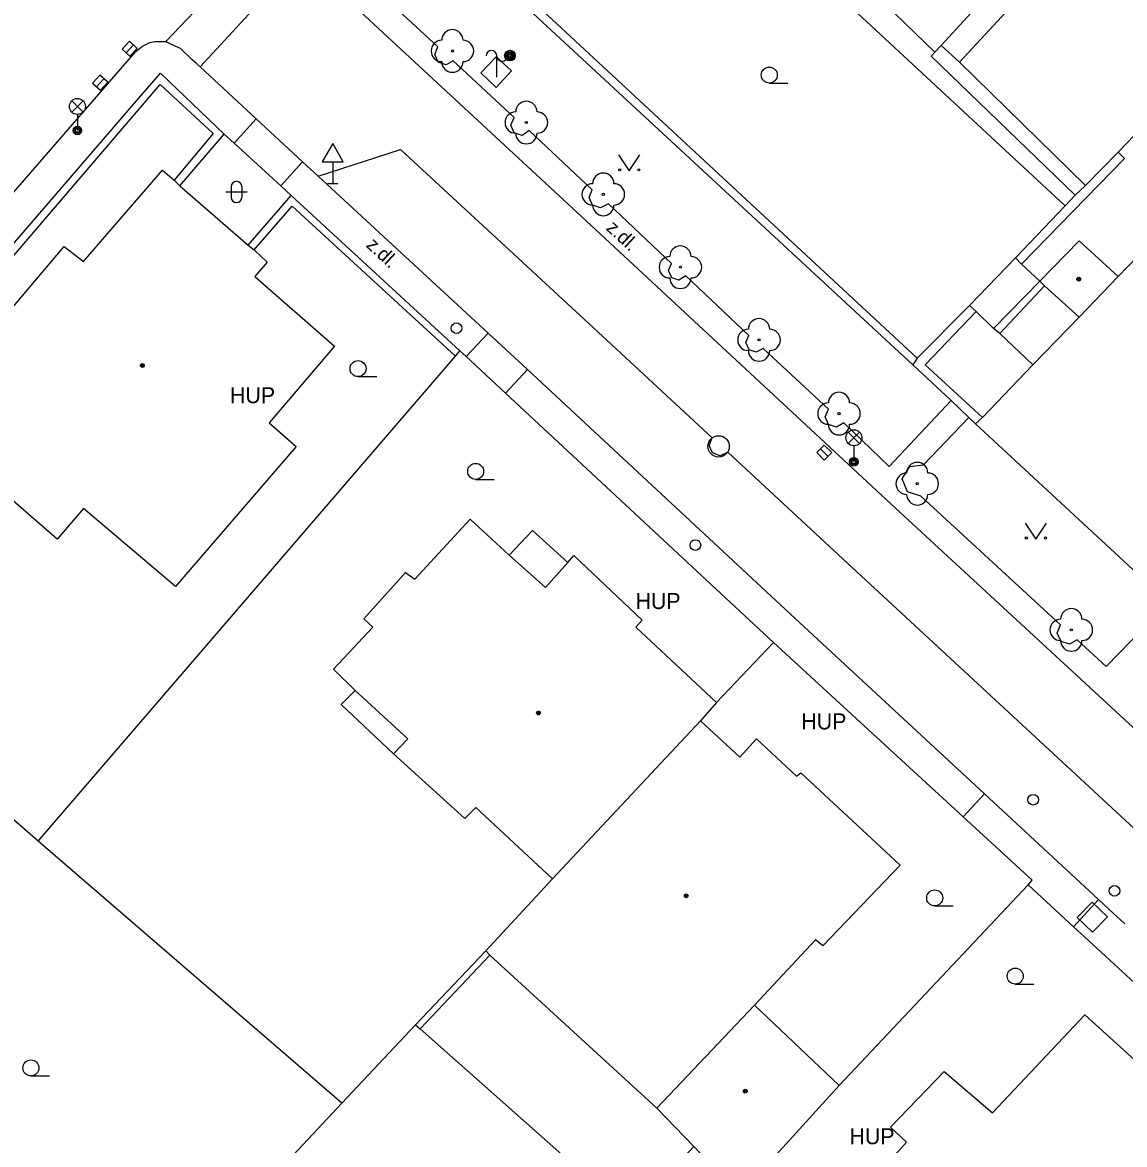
# Model space of a CAD drawing. Extents: x -600309 to -598967, y -1161267 to -1160292.
# Drawn here: x -599442.5 to -599390.8, y -1160371.7 to -1160319 of the extents above; entities that cross this region are included whole.
import ezdxf

# ---------------------------------------------------------------- set-up
doc = ezdxf.new("R2010")
doc.units = 0
for name, color, linetype in [('Level 10', 7, 'Continuous'), ('Level 11', 7, 'Continuous'), ('Level 22', 7, 'Continuous'), ('Level 24', 7, 'Continuous'), ('Level 25', 7, 'Continuous'), ('Level 26', 7, 'Continuous'), ('Level 27', 7, 'Continuous'), ('Level 28', 7, 'Continuous'), ('Level 31', 7, 'Continuous'), ('Level 33', 7, 'Continuous'), ('Level 34', 7, 'Continuous'), ('Level 36', 7, 'Continuous'), ('Level 39', 7, 'Continuous'), ('Level 40', 7, 'Continuous'), ('Level 41', 7, 'Continuous'), ('Level 5', 7, 'Continuous'), ('Level 51', 7, 'Continuous'), ('Level 7', 7, 'Continuous'), ('Level 8', 7, 'Continuous')]:
    doc.layers.add(name, color=color, linetype=linetype)

msp = doc.modelspace()

# ---------------------------------------------------------------- linework, layer by layer
at = {"layer": 'Level 10'}
for points in [[(-599416.67, -1160327.71), (-599429.4, -1160315.92)], [(-599437.1599, -1160320.36), (-599436.86, -1160320.11), (-599436.51, -1160319.94), (-599436.27, -1160319.88), (-599435.76, -1160319.89)], [(-599435.76, -1160319.89), (-599435.47, -1160320.02), (-599435.08, -1160320.2), (-599434.52, -1160320.74)], [(-599513.5, -1160408.64), (-599512.96, -1160408.02), (-599495.95, -1160388.3), (-599492.05, -1160383.78), (-599461.65, -1160348.56), (-599459.87, -1160346.51), (-599457.69, -1160344), (-599438.7, -1160322.13), (-599438.29, -1160321.66), (-599437.1599, -1160320.36)], [(-599434.15, -1160321.07), (-599434.31, -1160320.93), (-599434.52, -1160320.74)], [(-599406.22, -1160346.96), (-599418.79, -1160335.28), (-599420.64, -1160333.57), (-599428.61, -1160326.21), (-599429.34, -1160325.53), (-599431.52, -1160323.51), (-599434.15, -1160321.07)], [(-599401.32, -1160341.98), (-599416.67, -1160327.71)], [(-599401.32, -1160341.98), (-599385.92, -1160356.18), (-599378.5, -1160363.04), (-599377.89, -1160363.6), (-599371.28, -1160369.71), (-599371.09, -1160369.89)], [(-599391.49, -1160360.62), (-599391.99, -1160360.15), (-599397.34, -1160355.19), (-599406.22, -1160346.96)], [(-599390.76, -1160361.29), (-599391.49, -1160360.62)]]:
    msp.add_lwpolyline(points, dxfattribs=at)
at = {"layer": 'Level 11'}
for points in [[(-599419.34, -1160303.67), (-599426.1, -1160310.98), (-599400.5, -1160334.75)], [(-599393.55, -1160327.6), (-599419.34, -1160303.67)], [(-599383.84, -1160305.01), (-599398.51, -1160320.85)], [(-599400.7, -1160335.06), (-599426.68, -1160311)], [(-599422.99, -1160320.14), (-599428.93, -1160314.65), (-599428.67, -1160313.05)], [(-599435.76, -1160319.89), (-599430.74, -1160314.62)], [(-599434.15, -1160321.07), (-599429.4, -1160315.92)], [(-599391.07, -1160325.08), (-599385.27, -1160319.04), (-599359.39, -1160342.55)], [(-599422.28, -1160320.79), (-599422.6, -1160320.98), (-599422.98, -1160320.86), (-599423.14, -1160320.5), (-599422.99, -1160320.14)], [(-599393.09, -1160327.09), (-599399.84, -1160320.57), (-599399.68, -1160320.38)], [(-599399.37, -1160320.07), (-599398.51, -1160320.85)], [(-599422.28, -1160320.79), (-599419.42, -1160323.45)], [(-599398.51, -1160320.85), (-599392.61, -1160326.64)], [(-599432.56, -1160324.65), (-599431.52, -1160323.51)], [(-599418.71, -1160324.07), (-599419.03, -1160324.29), (-599419.41, -1160324.17), (-599419.57, -1160323.81), (-599419.42, -1160323.45)], [(-599418.71, -1160324.07), (-599415.75, -1160326.85)], [(-599428.61, -1160326.21), (-599424.75, -1160324.95), (-599419.02, -1160330.24), (-599418.14, -1160331.06), (-599416.33, -1160332.73), (-599410.12, -1160338.48)], [(-599391.07, -1160325.08), (-599390.78, -1160325.37), (-599395.61, -1160330.34)], [(-599392.61, -1160326.64), (-599391.07, -1160325.08)], [(-599430.37, -1160326.66), (-599429.34, -1160325.53)], [(-599414.98, -1160327.51), (-599415.36, -1160327.69), (-599415.74, -1160327.57), (-599415.9, -1160327.21), (-599415.75, -1160326.85)], [(-599392.61, -1160326.64), (-599393.09, -1160327.09)], [(-599393.09, -1160327.09), (-599393.55, -1160327.6)], [(-599414.98, -1160327.51), (-599412.03, -1160330.3)], [(-599393.55, -1160327.6), (-599395.88, -1160330.04)], [(-599411.35, -1160330.89), (-599411.68, -1160331.08), (-599412.02, -1160330.97), (-599412.17, -1160330.63), (-599412.03, -1160330.3)], [(-599395.88, -1160330.04), (-599398.05, -1160332.28)], [(-599395.88, -1160330.04), (-599395.61, -1160330.34)], [(-599395.61, -1160330.34), (-599394.74, -1160331.14)], [(-599411.35, -1160330.89), (-599408.4, -1160333.68)], [(-599394.74, -1160331.14), (-599396.92, -1160333.36)], [(-599396.62, -1160333.59), (-599394.53, -1160331.36)], [(-599398.05, -1160332.28), (-599400.5, -1160334.75)], [(-599397.73, -1160332.56), (-599400.12, -1160335.06), (-599397.44, -1160337.53)], [(-599397.73, -1160332.56), (-599398.05, -1160332.28)], [(-599396.92, -1160333.36), (-599397.73, -1160332.56)], [(-599421.67, -1160334.67), (-599420.64, -1160333.57)], [(-599407.73, -1160334.29), (-599408.05, -1160334.47), (-599408.39, -1160334.35), (-599408.54, -1160334.02), (-599408.4, -1160333.68)], [(-599396.62, -1160333.59), (-599396.92, -1160333.36)], [(-599395.07, -1160335.06), (-599396.62, -1160333.59)], [(-599407.73, -1160334.29), (-599404.67, -1160337.14)], [(-599400.5, -1160334.75), (-599400.7, -1160335.06)], [(-599419.82, -1160336.39), (-599418.79, -1160335.28)], [(-599397.76, -1160337.83), (-599398.07, -1160337.54), (-599398.91, -1160336.74), (-599400.7, -1160335.06)], [(-599398.91, -1160336.74), (-599401.82, -1160339.84)], [(-599403.94, -1160337.79), (-599404.28, -1160337.98), (-599404.66, -1160337.86), (-599404.82, -1160337.5), (-599404.67, -1160337.14)], [(-599401.82, -1160339.84), (-599403.94, -1160337.79)], [(-599400.2, -1160339.76), (-599398.07, -1160337.54)], [(-599409.39, -1160339.16), (-599409.75, -1160339.33), (-599410.11, -1160339.19), (-599410.26, -1160338.84), (-599410.12, -1160338.48)], [(-599388.25, -1160358.73), (-599389.05, -1160357.99), (-599394.95, -1160352.53), (-599403.75, -1160344.39), (-599409.39, -1160339.16)], [(-599400.33, -1160341.22), (-599400.96, -1160341.02), (-599401.2, -1160340.41), (-599400.85, -1160339.84), (-599400.2, -1160339.76)], [(-599393.77, -1160347.27), (-599400.33, -1160341.22)], [(-599419.64, -1160344), (-599418.56, -1160342.83)], [(-599418.56, -1160342.83), (-599416.89, -1160344.33)], [(-599388.71, -1160346.21), (-599391.64, -1160349.22)], [(-599392.99, -1160347.97), (-599393.35, -1160348.17), (-599393.75, -1160348.04), (-599393.93, -1160347.66), (-599393.77, -1160347.27)], [(-599391.64, -1160349.22), (-599392.99, -1160347.97)], [(-599427.53, -1160351.01), (-599426.87, -1160350.34)], [(-599425.07, -1160353.31), (-599427.53, -1160351.01)], [(-599398.34, -1160356.28), (-599397.34, -1160355.19)], [(-599393.17, -1160361.43), (-599391.99, -1160360.15)], [(-599423.82, -1160366.22), (-599413.98, -1160374.95), (-599410.98, -1160371.75)]]:
    msp.add_lwpolyline(points, dxfattribs=at)
at = {"layer": 'Level 22'}
for centre in [(-599422.31, -1160320.33), (-599418.84, -1160323.69), (-599415.23, -1160327.06), (-599411.61, -1160330.48), (-599407.92, -1160333.89), (-599404.17, -1160337.35), (-599400.5, -1160340.64), (-599393.27, -1160347.5)]:
    msp.add_circle(centre, 0.05, dxfattribs=at)
for centre, start, end in [((-599422.31, -1160319.83), 0, 180), ((-599422.81, -1160320.33), 90, 270), ((-599421.81, -1160320.33), 270, 90), ((-599422.31, -1160320.83), 180, 0), ((-599418.84, -1160323.19), 0, 180), ((-599419.34, -1160323.69), 90, 270), ((-599418.34, -1160323.69), 270, 90), ((-599418.84, -1160324.19), 180, 0), ((-599415.23, -1160326.56), 0, 180), ((-599415.73, -1160327.06), 90, 270), ((-599414.73, -1160327.06), 270, 90), ((-599415.23, -1160327.56), 180, 0), ((-599411.61, -1160329.98), 0, 180), ((-599412.11, -1160330.48), 90, 270), ((-599411.11, -1160330.48), 270, 90), ((-599411.61, -1160330.98), 180, 0), ((-599407.92, -1160333.39), 0, 180), ((-599408.42, -1160333.89), 90, 270), ((-599407.42, -1160333.89), 270, 90), ((-599407.92, -1160334.39), 180, 0), ((-599404.67, -1160337.35), 90, 270), ((-599404.17, -1160336.85), 0, 180), ((-599403.67, -1160337.35), 270, 90), ((-599404.17, -1160337.85), 180, 0), ((-599400.5, -1160340.14), 0, 180), ((-599401, -1160340.64), 90, 270), ((-599400, -1160340.64), 270, 90), ((-599400.5, -1160341.14), 180, 0), ((-599393.27, -1160347), 0, 180), ((-599393.77, -1160347.5), 90, 270), ((-599392.77, -1160347.5), 270, 90), ((-599393.27, -1160348), 180, 0)]:
    msp.add_arc(centre, 0.5, start, end, dxfattribs=at)
at = {"layer": 'Level 24'}
msp.add_line((-599420.23, -1160321.56), (-599420.23, -1160320.56), dxfattribs=at)
for points in [[(-599420.98, -1160321.36), (-599420.25, -1160320.6)], [(-599420.25, -1160320.6), (-599419.54, -1160321.27)], [(-599420.26, -1160322.04), (-599420.98, -1160321.36)], [(-599419.54, -1160321.27), (-599420.26, -1160322.04)]]:
    msp.add_lwpolyline(points, dxfattribs=at)
for centre, start, end in [((-599420.48, -1160320.56), 0, 180), ((-599419.98, -1160320.56), 180, 0)]:
    msp.add_arc(centre, 0.25, start, end, dxfattribs=at)
at = {"layer": 'Level 25'}
for radius in [0.25, 0.2, 0.15, 0.1, 0.05]:
    msp.add_circle((-599419.61, -1160320.55), radius, dxfattribs=at)
at = {"layer": 'Level 26'}
msp.add_lwpolyline([(-599392.987, -1160360.9926), (-599392.2674, -1160361.687), (-599391.573, -1160360.9674), (-599392.2926, -1160360.273)], close=True, dxfattribs=at)
at = {"layer": 'Level 27'}
for p, q in [((-599437.6204, -1160320.413), (-599437.2796, -1160320.047)), ((-599439.0054, -1160322.0074), (-599438.6746, -1160321.6326)), ((-599405.0365, -1160339.0029), (-599404.6835, -1160339.3571))]:
    msp.add_line(p, q, dxfattribs=at)
for points in [[(-599437.4374, -1160320.5833), (-599437.0967, -1160320.2174), (-599437.4626, -1160319.8767), (-599437.8033, -1160320.2426)], [(-599438.818, -1160322.1729), (-599438.4871, -1160321.798), (-599438.862, -1160321.4671), (-599439.1929, -1160321.842)], [(-599405.2136, -1160339.1794), (-599404.8606, -1160339.5336), (-599404.5064, -1160339.1806), (-599404.8594, -1160338.8264)]]:
    msp.add_lwpolyline(points, close=True, dxfattribs=at)
msp.add_circle((-599409.82, -1160338.89), 0.5, dxfattribs=at)
at = {"layer": 'Level 28'}
for centre in [(-599395.06, -1160355.47), (-599391.24, -1160359.75)]:
    msp.add_circle(centre, 0.25, dxfattribs=at)
at = {"layer": 'Level 31'}
for centre in [(-599422.12, -1160333.34), (-599410.9099, -1160343.52)]:
    msp.add_circle(centre, 0.25, dxfattribs=at)
at = {"layer": 'Level 33'}
for p, q in [((-599440.175, -1160323.2), (-599439.645, -1160322.67)), ((-599440.175, -1160322.67), (-599439.645, -1160323.2)), ((-599439.91, -1160323.31), (-599439.91, -1160324.06)), ((-599403.735, -1160338.75), (-599403.205, -1160338.22)), ((-599403.735, -1160338.22), (-599403.205, -1160338.75)), ((-599403.47, -1160338.86), (-599403.47, -1160339.61))]:
    msp.add_line(p, q, dxfattribs=at)
for centre, radius in [((-599439.91, -1160322.935), 0.375), ((-599439.91, -1160324.06), 0.2), ((-599439.91, -1160324.06), 0.1445), ((-599439.91, -1160324.06), 0.0876), ((-599403.47, -1160338.485), 0.375), ((-599403.47, -1160339.61), 0.2), ((-599403.47, -1160339.61), 0.1445), ((-599403.47, -1160339.61), 0.0876)]:
    msp.add_circle(centre, radius, dxfattribs=at)
at = {"layer": 'Level 34'}
for p, q in [((-599427.93, -1160325.532), (-599427.93, -1160326.55)), ((-599428.18, -1160326.55), (-599427.68, -1160326.55))]:
    msp.add_line(p, q, dxfattribs=at)
msp.add_lwpolyline([(-599428.43, -1160325.532), (-599427.43, -1160325.532), (-599427.93, -1160324.666)], close=True, dxfattribs=at)
at = {"layer": 'Level 36'}
for p, q in [((-599407.44, -1160321.835), (-599406.565, -1160321.835)), ((-599432.696, -1160326.696), (-599432.696, -1160327.196)), ((-599432.196, -1160326.696), (-599432.196, -1160327.196)), ((-599432.946, -1160326.946), (-599431.946, -1160326.946)), ((-599426.74, -1160335.615), (-599425.865, -1160335.615)), ((-599421.22, -1160340.435), (-599420.345, -1160340.435)), ((-599399.68, -1160360.455), (-599398.805, -1160360.455)), ((-599395.9, -1160364.125), (-599395.025, -1160364.125)), ((-599442.09, -1160368.435), (-599441.215, -1160368.435))]:
    msp.add_line(p, q, dxfattribs=at)
for points in [[(-599414.51, -1160325.21), (-599414.01, -1160325.96), (-599413.51, -1160325.21)], [(-599395.43, -1160342.49), (-599394.93, -1160343.24), (-599394.43, -1160342.49)]]:
    msp.add_lwpolyline(points, dxfattribs=at)
for centre, radius in [((-599407.4401, -1160321.4599), 0.375), ((-599414.4602, -1160325.9098), 0.05), ((-599413.5608, -1160325.9098), 0.05), ((-599426.7401, -1160335.2399), 0.375), ((-599421.2201, -1160340.0599), 0.375), ((-599395.3802, -1160343.1898), 0.05), ((-599394.4808, -1160343.1898), 0.05), ((-599399.6801, -1160360.0799), 0.375), ((-599395.9001, -1160363.7499), 0.375), ((-599442.0901, -1160368.0599), 0.375)]:
    msp.add_circle(centre, radius, dxfattribs=at)
for centre, start, end in [((-599432.4457, -1160326.6963), 0, 180), ((-599432.4457, -1160327.1963), 180, 0)]:
    msp.add_arc(centre, 0.25, start, end, dxfattribs=at)
at = {"layer": 'Level 39'}
for centre, radius in [((-599392.92, -1160331.04), 0.09), ((-599392.92, -1160331.04), 0.0398), ((-599436.86, -1160335.09), 0.09), ((-599436.86, -1160335.09), 0.0398), ((-599418.27, -1160351.4), 0.09), ((-599418.27, -1160351.4), 0.0398), ((-599411.34, -1160359.98), 0.09), ((-599411.34, -1160359.98), 0.0398), ((-599408.57, -1160369.15), 0.09), ((-599408.57, -1160369.15), 0.0398)]:
    msp.add_circle(centre, radius, dxfattribs=at)
at = {"layer": 'Level 5'}
for points in [[(-599384.78, -1160304.17), (-599399.37, -1160320.07)], [(-599399.68, -1160320.38), (-599412.4, -1160308.06)], [(-599399.37, -1160320.07), (-599399.68, -1160320.38)], [(-599439.62, -1160330.21), (-599435.92, -1160325.92)], [(-599435.92, -1160325.92), (-599435.37, -1160326.4)], [(-599435.37, -1160326.4), (-599435.1, -1160326.6599)], [(-599435.1, -1160326.6599), (-599431.9, -1160329.45)], [(-599431.9, -1160329.45), (-599431.62, -1160329.6599)], [(-599394.74, -1160331.14), (-599392.9, -1160329.24)], [(-599392.9, -1160329.24), (-599391.07, -1160330.9099)], [(-599391.07, -1160330.9099), (-599389.25, -1160329.03)], [(-599443.7199, -1160333.26), (-599440.53, -1160329.51)], [(-599440.53, -1160329.51), (-599439.62, -1160330.21)], [(-599431.62, -1160329.6599), (-599431.01, -1160330.25)], [(-599431.01, -1160330.25), (-599431.58, -1160330.9099)], [(-599431.58, -1160330.9099), (-599427.85, -1160334.19)], [(-599392.9, -1160332.83), (-599391.07, -1160330.9099)], [(-599394.53, -1160331.36), (-599394.74, -1160331.14)], [(-599392.9, -1160332.83), (-599394.53, -1160331.36)], [(-599395.07, -1160335.06), (-599392.9, -1160332.83)], [(-599427.85, -1160334.19), (-599430.9099, -1160337.79)], [(-599397.44, -1160337.53), (-599395.07, -1160335.06)], [(-599430.9099, -1160337.79), (-599429.65, -1160338.89)], [(-599397.76, -1160337.83), (-599397.44, -1160337.53)], [(-599377.9699, -1160356.1599), (-599387.1, -1160347.7), (-599388.71, -1160346.21), (-599397.76, -1160337.83)], [(-599440.86, -1160343.24), (-599446.68, -1160338.19)], [(-599429.65, -1160338.89), (-599435.31, -1160345.4699)], [(-599439.63, -1160341.81), (-599440.86, -1160343.24)], [(-599435.31, -1160345.4699), (-599439.63, -1160341.81)], [(-599424.07, -1160345.12), (-599421.48, -1160342.31)], [(-599421.48, -1160342.31), (-599419.64, -1160344)], [(-599419.64, -1160344), (-599417.95, -1160345.51)], [(-599416.89, -1160344.33), (-599416.62, -1160344.01)], [(-599416.62, -1160344.01), (-599413.4, -1160347.05)], [(-599417.95, -1160345.51), (-599416.89, -1160344.33)], [(-599426.4699, -1160346.98), (-599424.52, -1160344.81)], [(-599424.52, -1160344.81), (-599424.07, -1160345.12)], [(-599427.89, -1160349.35), (-599426.04, -1160347.38)], [(-599426.04, -1160347.38), (-599426.4699, -1160346.98)], [(-599413.4, -1160347.05), (-599413.7, -1160347.37)], [(-599413.7, -1160347.37), (-599409.92, -1160350.9099)], [(-599426.87, -1160350.34), (-599427.89, -1160349.35)], [(-599424.4, -1160352.61), (-599426.87, -1160350.34)], [(-599409.92, -1160350.9099), (-599410.67, -1160351.77)], [(-599410.67, -1160351.77), (-599417.61, -1160359.18)], [(-599410.67, -1160351.77), (-599408.82, -1160353.48)], [(-599425.07, -1160353.31), (-599424.4, -1160352.61)], [(-599408.82, -1160353.48), (-599408.04, -1160352.62)], [(-599408.04, -1160352.62), (-599406.17, -1160354.37)], [(-599421.73, -1160356.36), (-599425.07, -1160353.31)], [(-599406.17, -1160354.37), (-599405.96, -1160354.21)], [(-599405.96, -1160354.21), (-599401.3, -1160358.55)], [(-599421.21, -1160355.84), (-599421.73, -1160356.36)], [(-599417.61, -1160359.18), (-599421.21, -1160355.84)], [(-599401.3, -1160358.55), (-599404.93, -1160362.33)], [(-599420.75, -1160362.56), (-599417.61, -1160359.18)], [(-599405.27, -1160362.05), (-599408.13, -1160365.11)], [(-599404.93, -1160362.33), (-599405.27, -1160362.05)], [(-599420.55, -1160362.76), (-599420.75, -1160362.56)], [(-599412.7199, -1160369.94), (-599420.55, -1160362.76)], [(-599408.13, -1160365.11), (-599412.7199, -1160369.94)], [(-599408.13, -1160365.11), (-599404.1599, -1160368.88)], [(-599396.96, -1160370.1599), (-599392.63, -1160365.57)], [(-599392.63, -1160365.57), (-599388.12, -1160369.6599)], [(-599401.75, -1160370.84), (-599399.24, -1160368.2199)], [(-599399.24, -1160368.2199), (-599396.96, -1160370.1599)], [(-599404.1599, -1160368.88), (-599408.82, -1160374.01)], [(-599408.82, -1160374.01), (-599410.98, -1160371.75), (-599412.72, -1160369.94)], [(-599401.01, -1160371.55), (-599401.75, -1160370.84)], [(-599404.44, -1160375.37), (-599401.01, -1160371.55)]]:
    msp.add_lwpolyline(points, dxfattribs=at)
at = {"layer": 'Level 51'}
for points in [[(-599427.5, -1160369.7199), (-599441.75, -1160357.4099)], [(-599424.05, -1160366.04), (-599420.75, -1160362.56)], [(-599423.82, -1160366.2199), (-599420.55, -1160362.76)], [(-599427.5, -1160369.7199), (-599424.05, -1160366.04)], [(-599424.05, -1160366.04), (-599423.82, -1160366.2199)], [(-599439.35, -1160382.38), (-599427.5, -1160369.7199)]]:
    msp.add_lwpolyline(points, dxfattribs=at)
at = {"layer": 'Level 7'}
for points in [[(-599456.2, -1160344.8), (-599437.13, -1160322.67), (-599436.01, -1160321.37)], [(-599436.01, -1160321.37), (-599433.02, -1160324.23)], [(-599455.87, -1160345.09), (-599436.03, -1160321.9099), (-599433.53, -1160324.21), (-599435.37, -1160326.4)], [(-599435.1, -1160326.6599), (-599433.02, -1160324.23)], [(-599431.9, -1160329.45), (-599429.88, -1160327.11)], [(-599429.88, -1160327.11), (-599421.96, -1160334.4)], [(-599431.62, -1160329.6599), (-599429.83, -1160327.61), (-599422.17, -1160334.65)], [(-599441.75, -1160357.4099), (-599422.17, -1160334.65)], [(-599422.17, -1160334.65), (-599421.96, -1160334.4)], [(-599421.96, -1160334.4), (-599421.67, -1160334.67), (-599419.82, -1160336.39), (-599407.24, -1160348.09)], [(-599441.75, -1160357.4099), (-599455.87, -1160345.09)], [(-599409.92, -1160350.9099), (-599407.24, -1160348.09)], [(-599407.24, -1160348.09), (-599398.34, -1160356.28), (-599395.11, -1160359.24)], [(-599404.1599, -1160368.88), (-599395.3, -1160359.4699)], [(-599395.3, -1160359.4699), (-599395.11, -1160359.24)], [(-599395.3, -1160359.4699), (-599393.17, -1160361.43), (-599392.65, -1160361.91), (-599386.36, -1160367.7), (-599382.46, -1160371.3), (-599381.84, -1160371.87)]]:
    msp.add_lwpolyline(points, dxfattribs=at)
at = {"layer": 'Level 8'}
msp.add_lwpolyline([(-599429.88, -1160327.11), (-599430.37, -1160326.66), (-599432.56, -1160324.65), (-599433.02, -1160324.23)], dxfattribs=at)

# ---------------------------------------------------------------- texts
at = {"layer": 'Level 40'}
for p in [(-599415.14, -1160328.69), (-599426.4, -1160329.49)]:
    msp.add_text('z.dl.', height=0.65, rotation=317.25, dxfattribs=at).set_placement(p)
at = {"layer": 'Level 41'}
for p in [(-599432.75, -1160336.86), (-599432.75, -1160336.86), (-599413.7199, -1160346.52), (-599413.7199, -1160346.52), (-599405.94, -1160352.17), (-599405.94, -1160352.17), (-599403.68, -1160371.64), (-599403.68, -1160371.64)]:
    msp.add_text('HUP', height=0.75, dxfattribs=at).set_placement(p)

doc.saveas('drawing.dxf')
